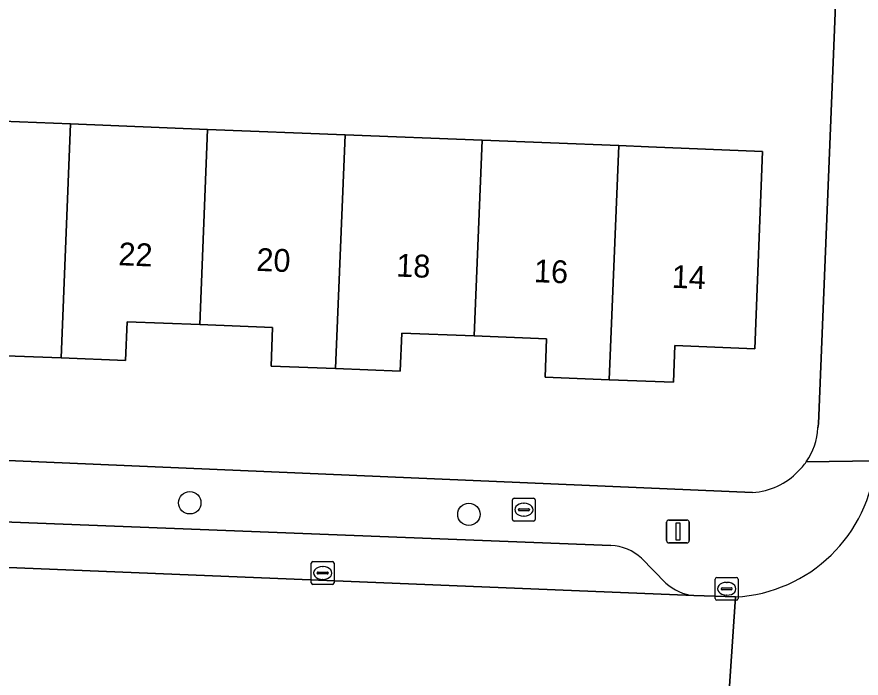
# Model space of a CAD drawing. Extents: x 161354 to 162026, y 386504 to 387460.
# Drawn here: x 161695.98 to 161732.92, y 386816.72 to 386845.64 of the extents above; entities that cross this region are included whole.
import ezdxf

# ---------------------------------------------------------------- set-up
doc = ezdxf.new("R2010")
doc.units = 0
for name, color, linetype in [('IMGEO_Boom', 7, 'Continuous'), ('IMGEO_Brandkraan', 7, 'Continuous'), ('IMGEO_Erf', 7, 'Continuous'), ('IMGEO_Kolk', 7, 'Continuous'), ('IMGEO_Lichtmast', 7, 'Continuous'), ('IMGEO_Pand', 7, 'Continuous'), ('IMGEO_Pand_nummerreeks', 7, 'Continuous'), ('IMGEO_Parkeervlak_open', 7, 'Continuous'), ('IMGEO_Rijbaan_lokaal_open', 7, 'Continuous'), ('IMGEO_Voetpad_open', 7, 'Continuous')]:
    doc.layers.add(name, color=color, linetype=linetype)

msp = doc.modelspace()

# ---------------------------------------------------------------- linework, layer by layer
at = {"layer": 'IMGEO_Boom'}
for centre in [(161703.541, 386824.387), (161715.753, 386823.881)]:
    msp.add_circle(centre, 0.489, dxfattribs=at)
at = {"layer": 'IMGEO_Brandkraan'}
for p, q in [((161717.66, 386823.658), (161717.66, 386824.51)), ((161717.735, 386824.584), (161718.587, 386824.584)), ((161718.661, 386824.51), (161718.661, 386823.658)), ((161717.919, 386824.078), (161717.919, 386824.09)), ((161717.962, 386824.127), (161718.36, 386824.127)), ((161718.148, 386824.364), (161718.173, 386824.364)), ((161718.403, 386824.09), (161718.403, 386824.078)), ((161718.357, 386824.041), (161717.959, 386824.041)), ((161718.171, 386823.804), (161718.146, 386823.804)), ((161718.587, 386823.584), (161717.735, 386823.584))]:
    msp.add_line(p, q, dxfattribs=at)
for points in [[(161717.66, 386823.658), (161717.66, 386824.51)], [(161717.735, 386824.584), (161718.587, 386824.584)], [(161718.661, 386824.51), (161718.661, 386823.658)], [(161718.587, 386823.584), (161717.735, 386823.584)]]:
    msp.add_lwpolyline(points, dxfattribs=at)
for centre, radius, start, end in [((161717.737, 386824.508), 0.0765, 91.552, 178.448), ((161717.737, 386824.508), 0.0765, 91.552, 178.448), ((161718.585, 386824.508), 0.0765, 1.552, 88.448), ((161718.585, 386824.508), 0.0765, 1.552, 88.448), ((161717.959, 386824.087), 0.0403, 85.8775, 175.7526), ((161717.956, 386824.077), 0.0366, 178.938, 274.7102), ((161718.36, 386824.084), 0.043, 264.8664, 352.4533), ((161718.364, 386824.089), 0.0386, 1.7309, 96.639), ((161717.737, 386823.66), 0.0765, 181.552, 268.448), ((161717.737, 386823.66), 0.0765, 181.552, 268.448), ((161718.585, 386823.66), 0.0765, 271.552, 358.448), ((161718.585, 386823.66), 0.0765, 271.552, 358.448)]:
    msp.add_arc(centre, radius, start, end, dxfattribs=at)
for centre, major_axis, ratio, start_param, end_param in [((161718.147, 386824.084), (-0.387, 0.002), 0.722429, 4.712389, 7.853982), ((161718.172, 386824.084), (-0.39, 0.002), 0.717154, 1.570796, 4.712389)]:
    msp.add_ellipse(centre, major_axis=major_axis, ratio=ratio, start_param=start_param, end_param=end_param, dxfattribs=at)
at = {"layer": 'IMGEO_Erf'}
for points in [[(161731.021, 386827.659), (161731.055, 386827.836), (161731.927, 386849.416)], [(161692.363, 386841.199), (161698.32, 386840.963), (161704.324, 386840.724), (161710.334, 386840.485), (161716.328, 386840.247), (161722.308, 386840.01), (161723.612, 386839.958), (161728.608, 386839.759), (161728.265, 386831.125), (161724.768, 386831.264), (161724.704, 386829.657), (161721.898, 386829.768), (161719.09, 386829.88), (161719.157, 386831.56), (161715.985, 386831.686), (161712.816, 386831.812), (161712.749, 386830.145), (161709.925, 386830.257), (161707.102, 386830.369), (161707.168, 386832.052), (161703.982, 386832.179), (161700.797, 386832.305), (161700.73, 386830.61), (161697.91, 386830.722), (161695.089, 386830.834)], [(161643.629, 386828.464), (161728.17, 386824.834)]]:
    msp.add_lwpolyline(points, dxfattribs=at)
for centre, radius, start, end in [((161728.19, 386827.801), 2.834, 325.1061, 357.1199), ((161728.1, 386827.882), 2.955, 314.3157, 324.8262), ((161727.974, 386827.848), 3.021, 273.7242, 316.4731)]:
    msp.add_arc(centre, radius, start, end, dxfattribs=at)
at = {"layer": 'IMGEO_Kolk'}
for p, q in [((161708.858, 386820.889), (161708.858, 386821.741)), ((161708.933, 386821.815), (161709.785, 386821.815)), ((161709.346, 386821.595), (161709.371, 386821.595)), ((161709.859, 386821.741), (161709.859, 386820.889)), ((161709.117, 386821.309), (161709.117, 386821.321)), ((161709.555, 386821.272), (161709.157, 386821.272)), ((161709.16, 386821.358), (161709.558, 386821.358)), ((161709.601, 386821.321), (161709.601, 386821.309)), ((161726.61, 386821.123), (161727.462, 386821.123)), ((161709.785, 386820.815), (161708.933, 386820.815)), ((161709.369, 386821.035), (161709.344, 386821.035)), ((161726.535, 386820.197), (161726.535, 386821.049)), ((161727.023, 386820.903), (161727.048, 386820.903)), ((161727.536, 386821.049), (161727.536, 386820.197)), ((161726.794, 386820.617), (161726.794, 386820.629)), ((161727.232, 386820.58), (161726.834, 386820.58)), ((161726.837, 386820.666), (161727.235, 386820.666)), ((161727.278, 386820.629), (161727.278, 386820.617)), ((161727.462, 386820.123), (161726.61, 386820.123)), ((161727.046, 386820.343), (161727.021, 386820.343))]:
    msp.add_line(p, q, dxfattribs=at)
for points in [[(161708.858, 386820.889), (161708.858, 386821.741)], [(161708.933, 386821.815), (161709.785, 386821.815)], [(161709.859, 386821.741), (161709.859, 386820.889)], [(161726.61, 386821.123), (161727.462, 386821.123)], [(161709.785, 386820.815), (161708.933, 386820.815)], [(161726.535, 386820.197), (161726.535, 386821.049)], [(161727.536, 386821.049), (161727.536, 386820.197)], [(161727.462, 386820.123), (161726.61, 386820.123)]]:
    msp.add_lwpolyline(points, dxfattribs=at)
for centre, radius, start, end in [((161708.935, 386821.739), 0.0765, 91.552, 178.448), ((161708.935, 386821.739), 0.0765, 91.552, 178.448), ((161709.783, 386821.739), 0.0765, 1.552, 88.448), ((161709.783, 386821.739), 0.0765, 1.552, 88.448), ((161709.157, 386821.318), 0.0403, 85.8775, 175.7526), ((161709.154, 386821.308), 0.0366, 178.938, 274.7102), ((161709.558, 386821.315), 0.043, 264.8664, 352.4533), ((161709.562, 386821.32), 0.0386, 1.7309, 96.639), ((161726.612, 386821.047), 0.0765, 91.552, 178.448), ((161726.612, 386821.047), 0.0765, 91.552, 178.448), ((161727.46, 386821.047), 0.0765, 1.552, 88.448), ((161727.46, 386821.047), 0.0765, 1.552, 88.448), ((161708.935, 386820.891), 0.0765, 181.552, 268.448), ((161708.935, 386820.891), 0.0765, 181.552, 268.448), ((161709.783, 386820.891), 0.0765, 271.552, 358.448), ((161709.783, 386820.891), 0.0765, 271.552, 358.448), ((161726.834, 386820.626), 0.0403, 85.8775, 175.7526), ((161726.831, 386820.616), 0.0366, 178.938, 274.7102), ((161727.235, 386820.623), 0.043, 264.8664, 352.4533), ((161727.239, 386820.628), 0.0386, 1.7309, 96.639), ((161726.612, 386820.199), 0.0765, 181.552, 268.448), ((161726.612, 386820.199), 0.0765, 181.552, 268.448), ((161727.46, 386820.199), 0.0765, 271.552, 358.448), ((161727.46, 386820.199), 0.0765, 271.552, 358.448)]:
    msp.add_arc(centre, radius, start, end, dxfattribs=at)
for centre, major_axis, ratio, start_param, end_param in [((161709.345, 386821.315), (-0.387, 0.002), 0.722429, 4.712389, 7.853982), ((161709.37, 386821.315), (-0.39, 0.002), 0.717154, 1.570796, 4.712389), ((161727.022, 386820.623), (-0.387, 0.002), 0.722429, 4.712389, 7.853982), ((161727.047, 386820.623), (-0.39, 0.002), 0.717154, 1.570796, 4.712389)]:
    msp.add_ellipse(centre, major_axis=major_axis, ratio=ratio, start_param=start_param, end_param=end_param, dxfattribs=at)
at = {"layer": 'IMGEO_Lichtmast'}
for p, q in [((161724.407, 386822.733), (161724.407, 386823.533)), ((161724.407, 386823.533), (161724.407, 386822.733)), ((161724.507, 386823.633), (161725.297, 386823.633)), ((161725.297, 386823.633), (161724.507, 386823.633)), ((161725.397, 386823.533), (161725.397, 386822.733)), ((161725.397, 386822.733), (161725.397, 386823.533)), ((161725.297, 386822.633), (161724.507, 386822.633)), ((161724.507, 386822.633), (161725.297, 386822.633))]:
    msp.add_line(p, q, dxfattribs=at)
msp.add_lwpolyline([(161724.827, 386823.508), (161724.977, 386823.508), (161724.977, 386822.758), (161724.827, 386822.758), (161724.827, 386823.508)], dxfattribs=at)
for centre, start, end in [((161724.507, 386823.533), 90, 180), ((161724.507, 386823.533), 90, 180), ((161725.297, 386823.533), 0, 90), ((161725.297, 386823.533), 360, 90), ((161724.507, 386822.733), 180, 270), ((161724.507, 386822.733), 180, 270), ((161725.297, 386822.733), 270, 0), ((161725.297, 386822.733), 270, 0)]:
    msp.add_arc(centre, 0.1, start, end, dxfattribs=at)
at = {"layer": 'IMGEO_Pand'}
for points in [[(161698.32, 386840.963), (161692.363, 386841.199), (161692.02, 386832.644), (161695.156, 386832.519), (161695.089, 386830.834), (161697.91, 386830.722)], [(161697.91, 386830.722), (161700.73, 386830.61), (161700.797, 386832.305), (161703.982, 386832.179), (161704.324, 386840.724), (161698.32, 386840.963)], [(161710.334, 386840.485), (161704.324, 386840.724), (161703.982, 386832.179), (161707.168, 386832.052), (161707.102, 386830.369), (161709.925, 386830.257)], [(161716.328, 386840.247), (161710.334, 386840.485), (161709.925, 386830.257), (161712.749, 386830.145), (161712.816, 386831.812), (161715.985, 386831.686)], [(161722.308, 386840.01), (161716.328, 386840.247), (161715.985, 386831.686), (161719.157, 386831.56), (161719.09, 386829.88), (161721.898, 386829.768)], [(161721.898, 386829.768), (161724.704, 386829.657), (161724.768, 386831.264), (161728.265, 386831.125), (161728.608, 386839.759), (161723.612, 386839.958), (161722.308, 386840.01)]]:
    msp.add_lwpolyline(points, close=True, dxfattribs=at)
at = {"layer": 'IMGEO_Parkeervlak_open'}
for points in [[(161630.26, 386824.317), (161658.145, 386823.111), (161660.98, 386822.973), (161725.593, 386820.323)], [(161721.967, 386822.518), (161683.391, 386824.021)], [(161724.378, 386820.871), (161723.31, 386821.958)]]:
    msp.add_lwpolyline(points, dxfattribs=at)
for centre, radius, start, end in [((161721.881, 386820.422), 2.098, 47.0737, 87.6563), ((161725.811, 386822.427), 2.115, 227.3599, 264.0866)]:
    msp.add_arc(centre, radius, start, end, dxfattribs=at)
at = {"layer": 'IMGEO_Rijbaan_lokaal_open'}
msp.add_lwpolyline([(161727.417, 386820.267), (161725.593, 386820.323), (161660.98, 386822.973), (161660.733, 386816.044), (161669.958, 386815.627), (161676.826, 386815.393), (161726.96, 386813.324)], close=True, dxfattribs=at)
msp.add_lwpolyline([(161727.417, 386820.267), (161726.96, 386813.324)], dxfattribs=at)
msp.add_arc((161727.076, 386826.751), 6.493, 273.0104, 355.3111, dxfattribs=at)
at = {"layer": 'IMGEO_Voetpad_open'}
for points in [[(161736.064, 386886.455), (161736.362, 386897.689), (161736.467, 386900.488), (161736.591, 386903.347), (161736.883, 386910.782), (161737.373, 386923.748), (161737.534, 386927.945), (161737.564, 386928.352), (161737.658, 386929.867), (161735.088, 386931.106), (161732.284, 386857.44), (161732.229, 386856.005), (161731.973, 386850.569), (161731.927, 386849.416), (161731.055, 386827.836), (161731.021, 386827.659)], [(161730.515, 386826.18), (161733.547, 386826.22), (161733.567, 386826.615), (161734.559, 386851.992), (161734.06, 386852.012), (161734.249, 386856.582), (161734.747, 386856.562), (161734.79, 386857.604), (161734.956, 386861.052), (161735.048, 386863.934), (161735.304, 386870.694), (161736.064, 386886.455)], [(161728.17, 386824.834), (161643.629, 386828.464)], [(161633.786, 386826.095), (161634.515, 386826.015), (161634.536, 386826.514), (161641.858, 386826.232), (161641.837, 386825.733), (161683.391, 386824.021), (161721.967, 386822.518)], [(161733.547, 386826.22), (161730.515, 386826.18)], [(161723.31, 386821.958), (161724.378, 386820.871)], [(161725.593, 386820.323), (161727.417, 386820.267)]]:
    msp.add_lwpolyline(points, dxfattribs=at)
for centre, radius, start, end in [((161728.19, 386827.801), 2.834, 325.1061, 357.1199), ((161727.076, 386826.751), 6.493, 273.0104, 355.3111), ((161728.1, 386827.882), 2.955, 314.3157, 324.8262), ((161727.974, 386827.848), 3.021, 273.7242, 316.4731), ((161721.881, 386820.422), 2.098, 47.0737, 87.6563), ((161725.811, 386822.427), 2.115, 227.3599, 264.0866)]:
    msp.add_arc(centre, radius, start, end, dxfattribs=at)

# ---------------------------------------------------------------- texts
at = {"layer": 'IMGEO_Pand_nummerreeks'}
for s, p in [('22', (161700.407, 386834.781)), ('20', (161706.442, 386834.535)), ('18', (161712.563, 386834.286)), ('16', (161718.589, 386834.041)), ('14', (161724.618, 386833.795))]:
    msp.add_text(s, height=1, rotation=357.6697, dxfattribs=at).set_placement(p)

doc.saveas('drawing.dxf')
